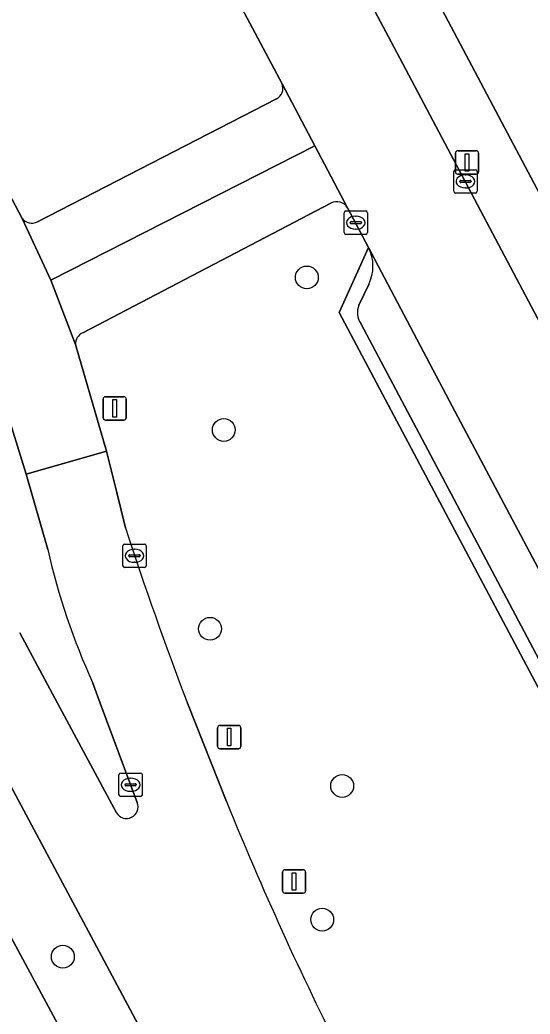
# Model space of a CAD drawing. Extents: x 157793 to 159380, y 380877 to 382313.
# Drawn here: x 158948.21 to 158970.05, y 381736.68 to 381779.27 of the extents above; entities that cross this region are included whole.
import ezdxf

# ---------------------------------------------------------------- set-up
doc = ezdxf.new("R2010")
doc.units = 0
for name, color, linetype in [('IMGEO_Berm_groen', 7, 'Continuous'), ('IMGEO_Boom', 7, 'Continuous'), ('IMGEO_Erf', 7, 'Continuous'), ('IMGEO_Fietspad_gesloten', 7, 'Continuous'), ('IMGEO_Fietspad_open', 7, 'Continuous'), ('IMGEO_Kolk', 7, 'Continuous'), ('IMGEO_Lichtmast', 7, 'Continuous'), ('IMGEO_Parkeervlak_open', 7, 'Continuous'), ('IMGEO_Rijbaan_lokaal_gesloten', 7, 'Continuous'), ('IMGEO_Rijbaan_lokaal_open', 7, 'Continuous'), ('IMGEO_Verkeersbordpaal', 7, 'Continuous'), ('IMGEO_Verkeerseiland_open', 7, 'Continuous'), ('IMGEO_Voetpad_open', 7, 'Continuous')]:
    doc.layers.add(name, color=color, linetype=linetype)

msp = doc.modelspace()

# ---------------------------------------------------------------- linework, layer by layer
at = {"layer": 'IMGEO_Berm_groen'}
for points in [[(158928.295, 381807.852), (158930.337, 381804.186), (158943.604, 381779.619), (158945.401, 381776.247), (158948.296, 381770.756)], [(158959.431, 381776.531), (158954.122, 381786.513), (158950.982, 381792.403)], [(158948.953, 381770.617), (158959.187, 381775.879)], [(158961.527, 381771.409), (158950.897, 381765.866)], [(158970.755, 381750), (158961.883, 381766.733), (158963.14, 381769.511), (158962.233, 381771.213)], [(158950.581, 381765.367), (158951.907, 381760.79), (158952.358, 381759.016), (158952.729, 381757.502)], [(158968.811, 381707.36), (158963.975, 381716.327), (158957.376, 381728.536), (158945.899, 381750), (158945.442, 381750.854), (158942.76, 381755.863), (158942.168, 381756.961), (158940.511, 381760.039)], [(158937.957, 381758.592), (158943.705, 381747.6), (158966.061, 381706.092)], [(158955.379, 381750), (158957.054, 381745.782)]]:
    msp.add_lwpolyline(points, dxfattribs=at)
for centre, radius, start, end in [((158958.942, 381776.342), 0.524, 297.8728, 21.0921), ((158961.785, 381770.967), 0.512, 28.7413, 120.2272), ((158948.714, 381771.11), 0.548, 220.2641, 295.8443), ((158951.116, 381765.377), 0.536, 114.1927, 181.1179), ((159097.886, 381804.558), 152.593, 197.96133, 200.9491), ((159091.759, 381800.375), 145.348, 202.06157, 206.8287)]:
    msp.add_arc(centre, radius, start, end, dxfattribs=at)
at = {"layer": 'IMGEO_Boom'}
for centre in [(158960.493, 381768.235), (158956.937, 381761.703), (158956.348, 381753.184), (158962.006, 381746.454), (158961.15, 381740.727), (158950.044, 381739.138)]:
    msp.add_circle(centre, 0.489, dxfattribs=at)
at = {"layer": 'IMGEO_Erf'}
msp.add_lwpolyline([(158961.476, 381788.79), (158982.013, 381750), (158995.444, 381724.631), (158996.272, 381723.067), (158999.055, 381724.051), (158999.594, 381726.098), (159004.721, 381727.909), (159018.798, 381733.27), (159017.087, 381736.558), (159018.893, 381737.529), (159016.213, 381742.701), (159011.306, 381740.079), (159008.418, 381745.522), (159006.043, 381750), (159005.602, 381750.832), (159002.787, 381756.139), (159000, 381761.393), (158999.975, 381761.441), (158997.161, 381766.745), (158994.324, 381772.093), (158991.51, 381777.397), (158988.692, 381782.711)], dxfattribs=at)
at = {"layer": 'IMGEO_Fietspad_gesloten'}
msp.add_lwpolyline([(158966.061, 381706.092), (158943.705, 381747.6), (158937.957, 381758.592), (158936.244, 381761.371), (158933.713, 381765.2), (158931.077, 381769.08), (158928.533, 381767.689), (158930.753, 381764.33), (158931.349, 381763.482), (158936.457, 381754.845), (158939.072, 381750), (158947.033, 381735.237), (158967.603, 381696.522)], dxfattribs=at)
at = {"layer": 'IMGEO_Fietspad_open'}
for points in [[(158948.296, 381770.756), (158949.526, 381768.111), (158960.834, 381773.869), (158959.431, 381776.531)], [(158959.187, 381775.879), (158948.953, 381770.617)]]:
    msp.add_lwpolyline(points, dxfattribs=at)
for centre, radius, start, end in [((158958.942, 381776.342), 0.524, 297.8728, 21.0921), ((158948.714, 381771.11), 0.548, 220.2641, 295.8443)]:
    msp.add_arc(centre, radius, start, end, dxfattribs=at)
at = {"layer": 'IMGEO_Kolk'}
for p, q in [((158966.781, 381771.924), (158966.781, 381772.776)), ((158966.856, 381772.85), (158967.708, 381772.85)), ((158967.269, 381772.63), (158967.294, 381772.63)), ((158967.782, 381772.776), (158967.782, 381771.924)), ((158967.04, 381772.344), (158967.04, 381772.356)), ((158967.478, 381772.307), (158967.08, 381772.307)), ((158967.083, 381772.393), (158967.481, 381772.393)), ((158967.292, 381772.07), (158967.267, 381772.07)), ((158967.524, 381772.356), (158967.524, 381772.344)), ((158967.708, 381771.85), (158966.856, 381771.85)), ((158962.089, 381770.155), (158962.089, 381771.007)), ((158962.164, 381771.081), (158963.016, 381771.081)), ((158962.577, 381770.861), (158962.602, 381770.861)), ((158963.09, 381771.007), (158963.09, 381770.155)), ((158962.348, 381770.575), (158962.348, 381770.587)), ((158962.786, 381770.538), (158962.388, 381770.538)), ((158962.391, 381770.624), (158962.789, 381770.624)), ((158962.832, 381770.587), (158962.832, 381770.575)), ((158963.016, 381770.081), (158962.164, 381770.081)), ((158962.6, 381770.301), (158962.575, 381770.301)), ((158952.612, 381755.887), (158952.612, 381756.739)), ((158952.687, 381756.813), (158953.539, 381756.813)), ((158953.613, 381756.739), (158953.613, 381755.887)), ((158952.871, 381756.307), (158952.871, 381756.319)), ((158952.914, 381756.356), (158953.312, 381756.356)), ((158953.1, 381756.593), (158953.125, 381756.593)), ((158953.355, 381756.319), (158953.355, 381756.307)), ((158953.309, 381756.27), (158952.911, 381756.27)), ((158953.123, 381756.033), (158953.098, 381756.033)), ((158953.539, 381755.813), (158952.687, 381755.813)), ((158952.447, 381746.076), (158952.447, 381746.928)), ((158952.522, 381747.002), (158953.374, 381747.002)), ((158953.448, 381746.928), (158953.448, 381746.076)), ((158952.706, 381746.496), (158952.706, 381746.508)), ((158952.749, 381746.545), (158953.147, 381746.545)), ((158952.935, 381746.782), (158952.96, 381746.782)), ((158953.19, 381746.508), (158953.19, 381746.496)), ((158953.144, 381746.459), (158952.746, 381746.459)), ((158952.958, 381746.222), (158952.933, 381746.222)), ((158953.374, 381746.002), (158952.522, 381746.002))]:
    msp.add_line(p, q, dxfattribs=at)
for points in [[(158966.781, 381771.924), (158966.781, 381772.776)], [(158966.856, 381772.85), (158967.708, 381772.85)], [(158967.782, 381772.776), (158967.782, 381771.924)], [(158967.708, 381771.85), (158966.856, 381771.85)], [(158962.089, 381770.155), (158962.089, 381771.007)], [(158962.164, 381771.081), (158963.016, 381771.081)], [(158963.09, 381771.007), (158963.09, 381770.155)], [(158963.016, 381770.081), (158962.164, 381770.081)], [(158952.612, 381755.887), (158952.612, 381756.739)], [(158952.687, 381756.813), (158953.539, 381756.813)], [(158953.613, 381756.739), (158953.613, 381755.887)], [(158953.539, 381755.813), (158952.687, 381755.813)], [(158952.447, 381746.076), (158952.447, 381746.928)], [(158952.522, 381747.002), (158953.374, 381747.002)], [(158953.448, 381746.928), (158953.448, 381746.076)], [(158953.374, 381746.002), (158952.522, 381746.002)]]:
    msp.add_lwpolyline(points, dxfattribs=at)
for centre, radius, start, end in [((158966.858, 381772.774), 0.0765, 91.552, 178.448), ((158966.858, 381772.774), 0.0765, 91.552, 178.448), ((158967.706, 381772.774), 0.0765, 1.552, 88.448), ((158967.706, 381772.774), 0.0765, 1.552, 88.448), ((158967.08, 381772.353), 0.0403, 85.8775, 175.7526), ((158967.077, 381772.343), 0.0366, 178.938, 274.7102), ((158967.481, 381772.35), 0.043, 264.8664, 352.4533), ((158967.485, 381772.355), 0.0386, 1.7309, 96.639), ((158966.858, 381771.926), 0.0765, 181.552, 268.448), ((158966.858, 381771.926), 0.0765, 181.552, 268.448), ((158967.706, 381771.926), 0.0765, 271.552, 358.448), ((158967.706, 381771.926), 0.0765, 271.552, 358.448), ((158962.166, 381771.005), 0.0765, 91.552, 178.448), ((158962.166, 381771.005), 0.0765, 91.552, 178.448), ((158963.014, 381771.005), 0.0765, 1.552, 88.448), ((158963.014, 381771.005), 0.0765, 1.552, 88.448), ((158962.388, 381770.584), 0.0403, 85.8775, 175.7526), ((158962.385, 381770.574), 0.0366, 178.938, 274.7102), ((158962.789, 381770.581), 0.043, 264.8664, 352.4533), ((158962.793, 381770.586), 0.0386, 1.7309, 96.639), ((158962.166, 381770.157), 0.0765, 181.552, 268.448), ((158962.166, 381770.157), 0.0765, 181.552, 268.448), ((158963.014, 381770.157), 0.0765, 271.552, 358.448), ((158963.014, 381770.157), 0.0765, 271.552, 358.448), ((158952.689, 381756.737), 0.0765, 91.552, 178.448), ((158952.689, 381756.737), 0.0765, 91.552, 178.448), ((158953.537, 381756.737), 0.0765, 1.552, 88.448), ((158953.537, 381756.737), 0.0765, 1.552, 88.448), ((158952.911, 381756.316), 0.0403, 85.8775, 175.7526), ((158952.908, 381756.306), 0.0366, 178.938, 274.7102), ((158953.312, 381756.313), 0.043, 264.8664, 352.4533), ((158953.316, 381756.318), 0.0386, 1.7309, 96.639), ((158952.689, 381755.889), 0.0765, 181.552, 268.448), ((158952.689, 381755.889), 0.0765, 181.552, 268.448), ((158953.537, 381755.889), 0.0765, 271.552, 358.448), ((158953.537, 381755.889), 0.0765, 271.552, 358.448), ((158952.524, 381746.926), 0.0765, 91.552, 178.448), ((158952.524, 381746.926), 0.0765, 91.552, 178.448), ((158953.372, 381746.926), 0.0765, 1.552, 88.448), ((158953.372, 381746.926), 0.0765, 1.552, 88.448), ((158952.746, 381746.505), 0.0403, 85.8775, 175.7526), ((158952.743, 381746.495), 0.0366, 178.938, 274.7102), ((158953.147, 381746.502), 0.043, 264.8664, 352.4533), ((158953.151, 381746.507), 0.0386, 1.7309, 96.639), ((158952.524, 381746.078), 0.0765, 181.552, 268.448), ((158952.524, 381746.078), 0.0765, 181.552, 268.448), ((158953.372, 381746.078), 0.0765, 271.552, 358.448), ((158953.372, 381746.078), 0.0765, 271.552, 358.448)]:
    msp.add_arc(centre, radius, start, end, dxfattribs=at)
for centre, major_axis, ratio, start_param, end_param in [((158967.268, 381772.35), (-0.387, 0.002), 0.722429, 4.712389, 7.853982), ((158967.293, 381772.35), (-0.39, 0.002), 0.717154, 1.570796, 4.712389), ((158962.576, 381770.581), (-0.387, 0.002), 0.722429, 4.712389, 7.853982), ((158962.601, 381770.581), (-0.39, 0.002), 0.717154, 1.570796, 4.712389), ((158953.099, 381756.313), (-0.387, 0.002), 0.722429, 4.712389, 7.853982), ((158953.124, 381756.313), (-0.39, 0.002), 0.717154, 1.570796, 4.712389), ((158952.934, 381746.502), (-0.387, 0.002), 0.722429, 4.712389, 7.853982), ((158952.959, 381746.502), (-0.39, 0.002), 0.717154, 1.570796, 4.712389)]:
    msp.add_ellipse(centre, major_axis=major_axis, ratio=ratio, start_param=start_param, end_param=end_param, dxfattribs=at)
at = {"layer": 'IMGEO_Lichtmast'}
for p, q in [((158966.857, 381772.759), (158966.857, 381773.559)), ((158966.857, 381773.559), (158966.857, 381772.759)), ((158966.957, 381773.659), (158967.747, 381773.659)), ((158967.747, 381773.659), (158966.957, 381773.659)), ((158967.847, 381773.559), (158967.847, 381772.759)), ((158967.847, 381772.759), (158967.847, 381773.559)), ((158967.747, 381772.659), (158966.957, 381772.659)), ((158966.957, 381772.659), (158967.747, 381772.659)), ((158951.869, 381763.127), (158952.659, 381763.127)), ((158952.659, 381763.127), (158951.869, 381763.127)), ((158951.769, 381762.227), (158951.769, 381763.027)), ((158951.769, 381763.027), (158951.769, 381762.227)), ((158952.759, 381763.027), (158952.759, 381762.227)), ((158952.759, 381762.227), (158952.759, 381763.027)), ((158952.659, 381762.127), (158951.869, 381762.127)), ((158951.869, 381762.127), (158952.659, 381762.127))]:
    msp.add_line(p, q, dxfattribs=at)
for points in [[(158967.277, 381773.534), (158967.427, 381773.534), (158967.427, 381772.784), (158967.277, 381772.784), (158967.277, 381773.534)], [(158952.189, 381763.002), (158952.339, 381763.002), (158952.339, 381762.252), (158952.189, 381762.252), (158952.189, 381763.002)]]:
    msp.add_lwpolyline(points, dxfattribs=at)
for centre, start, end in [((158966.957, 381773.559), 90, 180), ((158966.957, 381773.559), 90, 180), ((158967.747, 381773.559), 0, 90), ((158967.747, 381773.559), 360, 90), ((158966.957, 381772.759), 180, 270), ((158966.957, 381772.759), 180, 270), ((158967.747, 381772.759), 270, 0), ((158967.747, 381772.759), 270, 0), ((158951.869, 381763.027), 90, 180), ((158951.869, 381763.027), 90, 180), ((158952.659, 381763.027), 0, 90), ((158952.659, 381763.027), 360, 90), ((158951.869, 381762.227), 180, 270), ((158951.869, 381762.227), 180, 270), ((158952.659, 381762.227), 270, 0), ((158952.659, 381762.227), 270, 0)]:
    msp.add_arc(centre, 0.1, start, end, dxfattribs=at)
at = {"layer": 'IMGEO_Parkeervlak_open'}
for points in [[(158989.118, 381720.498), (158975.571, 381746.032), (158974.292, 381748.444), (158973.468, 381750), (158966.591, 381762.964), (158963.14, 381769.511)], [(158963.142, 381767.939), (158962.72, 381767.049)], [(158962.799, 381766.256), (158971.42, 381750), (158971.513, 381749.812), (158972.885, 381747.228), (158974.183, 381747.917), (158974.952, 381746.469), (158973.654, 381745.78), (158986.086, 381722.362)]]:
    msp.add_lwpolyline(points, dxfattribs=at)
for centre, radius, start, end in [((158961.545, 381768.723), 1.779, 333.8602, 26.2856), ((158963.553, 381766.732), 0.892, 159.1467, 212.2316)]:
    msp.add_arc(centre, radius, start, end, dxfattribs=at)
at = {"layer": 'IMGEO_Rijbaan_lokaal_gesloten'}
msp.add_lwpolyline([(158948.467, 381759.803), (158951.907, 381760.79), (158950.581, 381765.367), (158949.526, 381768.111), (158948.296, 381770.756), (158945.401, 381776.247), (158942.26, 381774.634), (158945.091, 381768.985), (158946.201, 381766.395), (158947.359, 381763.413)], close=True, dxfattribs=at)
for points in [[(158952.729, 381757.502), (158952.358, 381759.016), (158951.907, 381760.79), (158948.467, 381759.803), (158949.399, 381756.575)], [(158946.278, 381756.936), (158945.515, 381758.685), (158942.168, 381756.961), (158942.76, 381755.863), (158945.442, 381750.854), (158945.899, 381750), (158957.376, 381728.536), (158963.975, 381716.327), (158968.811, 381707.36)], [(158952.339, 381745.3), (158949.821, 381750), (158948.205, 381753.015)], [(158951.328, 381750.862), (158951.648, 381750), (158953.232, 381745.74)], [(158957.054, 381745.782), (158955.379, 381750)]]:
    msp.add_lwpolyline(points, dxfattribs=at)
for centre, radius, start, end in [((159097.886, 381804.558), 152.593, 197.96133, 200.9491), ((158978.137, 381763.096), 29.468, 192.785, 204.5296), ((158952.766, 381745.559), 0.5, 211.2515, 21.2094), ((159091.759, 381800.375), 145.348, 202.06157, 206.8287)]:
    msp.add_arc(centre, radius, start, end, dxfattribs=at)
at = {"layer": 'IMGEO_Rijbaan_lokaal_open'}
msp.add_lwpolyline([(158962.233, 381771.213), (158963.14, 381769.511), (158966.591, 381762.964), (158973.468, 381750), (158974.292, 381748.444), (158977.232, 381750), (158978.698, 381750.776), (158964.351, 381777.87), (158959.635, 381786.74), (158956.825, 381792.086), (158955.418, 381794.741), (158950.982, 381792.403), (158954.122, 381786.513), (158959.431, 381776.531), (158960.834, 381773.869)], close=True, dxfattribs=at)
at = {"layer": 'IMGEO_Verkeersbordpaal'}
for p, q in [((158956.772, 381749.046), (158957.562, 381749.046)), ((158957.562, 381749.046), (158956.772, 381749.046)), ((158956.672, 381748.146), (158956.672, 381748.946)), ((158956.672, 381748.946), (158956.672, 381748.146)), ((158957.662, 381748.946), (158957.662, 381748.146)), ((158957.662, 381748.146), (158957.662, 381748.946)), ((158957.562, 381748.046), (158956.772, 381748.046)), ((158956.772, 381748.046), (158957.562, 381748.046)), ((158959.45, 381741.963), (158959.45, 381742.763)), ((158959.45, 381742.763), (158959.45, 381741.963)), ((158959.55, 381742.863), (158960.34, 381742.863)), ((158960.34, 381742.863), (158959.55, 381742.863)), ((158960.44, 381742.763), (158960.44, 381741.963)), ((158960.44, 381741.963), (158960.44, 381742.763)), ((158960.34, 381741.863), (158959.55, 381741.863)), ((158959.55, 381741.863), (158960.34, 381741.863))]:
    msp.add_line(p, q, dxfattribs=at)
for points in [[(158957.092, 381748.921), (158957.242, 381748.921), (158957.242, 381748.171), (158957.092, 381748.171), (158957.092, 381748.921)], [(158959.87, 381742.738), (158960.02, 381742.738), (158960.02, 381741.988), (158959.87, 381741.988), (158959.87, 381742.738)]]:
    msp.add_lwpolyline(points, dxfattribs=at)
for centre, start, end in [((158956.772, 381748.946), 90, 180), ((158956.772, 381748.946), 90, 180), ((158957.562, 381748.946), 0, 90), ((158957.562, 381748.946), 360, 90), ((158956.772, 381748.146), 180, 270), ((158956.772, 381748.146), 180, 270), ((158957.562, 381748.146), 270, 0), ((158957.562, 381748.146), 270, 0), ((158959.55, 381742.763), 90, 180), ((158959.55, 381742.763), 90, 180), ((158960.34, 381742.763), 0, 90), ((158960.34, 381742.763), 360, 90), ((158959.55, 381741.963), 180, 270), ((158959.55, 381741.963), 180, 270), ((158960.34, 381741.963), 270, 0), ((158960.34, 381741.963), 270, 0)]:
    msp.add_arc(centre, 0.1, start, end, dxfattribs=at)
at = {"layer": 'IMGEO_Verkeerseiland_open'}
for points in [[(158948.467, 381759.803), (158947.359, 381763.413)], [(158949.399, 381756.575), (158948.467, 381759.803)], [(158948.205, 381753.015), (158949.821, 381750), (158952.339, 381745.3)], [(158953.232, 381745.74), (158951.648, 381750), (158951.328, 381750.862)]]:
    msp.add_lwpolyline(points, dxfattribs=at)
for centre, radius, start, end in [((158978.137, 381763.096), 29.468, 192.785, 204.5296), ((158952.766, 381745.559), 0.5, 211.2515, 21.2094)]:
    msp.add_arc(centre, radius, start, end, dxfattribs=at)
at = {"layer": 'IMGEO_Voetpad_open'}
for points in [[(158918.2, 381864.943), (158918.234, 381864.879), (158930.75, 381841.271), (158932.042, 381838.833), (158954.124, 381797.18), (158955.418, 381794.741), (158956.825, 381792.086), (158959.635, 381786.74), (158964.351, 381777.87), (158978.698, 381750.776), (158979.109, 381750), (158979.976, 381748.363), (158989.838, 381729.74), (158992.514, 381724.703), (158994.464, 381720.934), (158995.305, 381719.065), (158996.057, 381717.394)], [(158999.064, 381717.004), (158996.987, 381721.716), (158996.272, 381723.067), (158995.444, 381724.631), (158982.013, 381750), (158961.476, 381788.79)], [(158962.233, 381771.213), (158960.834, 381773.869), (158949.526, 381768.111), (158950.581, 381765.367)], [(158950.897, 381765.866), (158961.527, 381771.409)], [(158963.14, 381769.511), (158961.883, 381766.733), (158970.755, 381750), (158985.859, 381721.512), (158989.118, 381720.498)], [(158962.72, 381767.049), (158963.142, 381767.939)], [(158986.086, 381722.362), (158973.654, 381745.78), (158974.952, 381746.469), (158974.183, 381747.917), (158972.885, 381747.228), (158971.513, 381749.812), (158971.42, 381750), (158962.799, 381766.256)]]:
    msp.add_lwpolyline(points, dxfattribs=at)
for centre, radius, start, end in [((158961.785, 381770.967), 0.512, 28.7413, 120.2272), ((158961.545, 381768.723), 1.779, 333.8602, 26.2856), ((158963.553, 381766.732), 0.892, 159.1467, 212.2316), ((158951.116, 381765.377), 0.536, 114.1927, 181.1179)]:
    msp.add_arc(centre, radius, start, end, dxfattribs=at)

doc.saveas('drawing.dxf')
